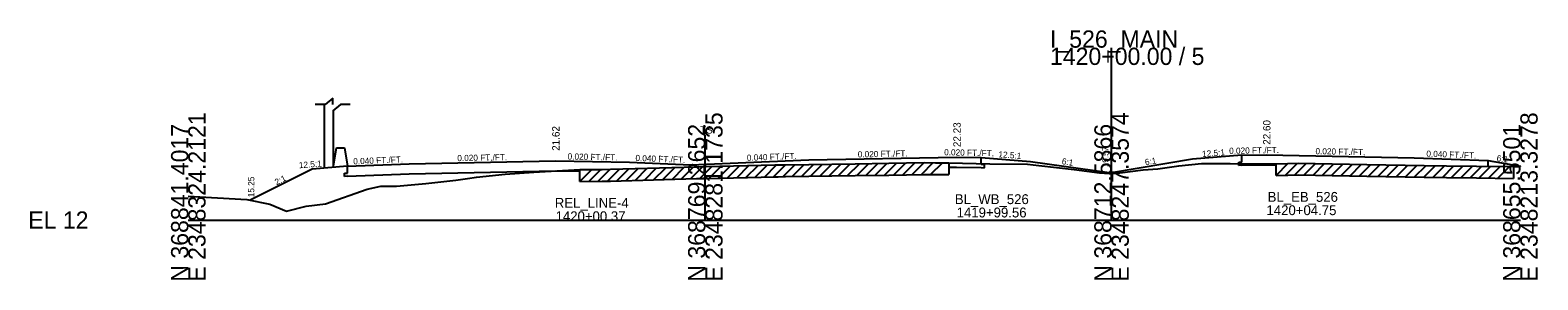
# Model space of a CAD drawing. Extents: x -170 to 2527928, y -10 to 1619750.
# Drawn here: x 3974.3 to 4219.3, y 990.3 to 1030.8 of the extents above; entities that cross this region are included whole.
import ezdxf

# ---------------------------------------------------------------- set-up
doc = ezdxf.new("R2010")
doc.units = 0
for name, color, linetype in [('Default', 7, 'Continuous'), ('RD_GPK_XS_Cell', 7, 'Continuous'), ('RD_PD_NOISE-WALL-GM', 7, 'Continuous'), ('RD_XS_Base', 7, 'Continuous'), ('RD_XS_EarthShd', 7, 'Continuous'), ('RD_XS_ExGround', 7, 'Continuous'), ('RD_XS_ExPaveRet', 7, 'Continuous'), ('RD_XS_MatchLine', 7, 'Continuous'), ('RD_XS_Pave', 7, 'Continuous'), ('RD_XS_PaveShd', 7, 'Continuous'), ('RD_XS_TieSlope', 7, 'Continuous'), ('RD_XS_TX_Elev_EX', 7, 'Continuous'), ('RD_XS_TX_Slope', 7, 'Continuous'), ('RD_XS_TX_Station', 7, 'Continuous')]:
    doc.layers.add(name, color=color, linetype=linetype)

msp = doc.modelspace()

# ---------------------------------------------------------------- linework, layer by layer
at = {"layer": 'Default'}
for p, q in [((4023.46, 1019.79), (4022.21, 1018.76)), ((4023.46, 1018.76), (4023.46, 1019.79)), ((4022.21, 1018.76), (4020.62, 1018.76)), ((4024.71, 1018.76), (4023.46, 1017.73)), ((4026.3, 1018.76), (4024.71, 1018.76))]:
    msp.add_line(p, q, dxfattribs=at)
at = {"layer": 'RD_GPK_XS_Cell'}
for p, q in [((4150, 1000), (4150, 1027.97)), ((4000, 1000), (4084, 1000)), ((4084, 1000), (4150, 1000)), ((4150, 1000), (4216.42, 1000))]:
    msp.add_line(p, q, dxfattribs=at)
at = {"layer": 'RD_PD_NOISE-WALL-GM'}
for p, q in [((4022.08, 1018.76), (4022.08, 1008.44)), ((4023.58, 1008.56), (4023.58, 1017.83)), ((4023.58, 1008.74), (4024.06, 1011.74)), ((4024.06, 1011.74), (4025.4, 1011.74)), ((4025.4, 1011.74), (4025.88, 1008.74))]:
    msp.add_line(p, q, dxfattribs=at)
at = {"layer": 'RD_XS_Base'}
for p, q in [((4128.83, 1009.01), (4128.83, 1010.15)), ((4170.67, 1009.38), (4171.17, 1009.39)), ((4170.67, 1008.88), (4170.67, 1009.38)), ((4171.17, 1009.39), (4171.17, 1010.52)), ((4211.17, 1008.74), (4211.17, 1009.64)), ((4025.38, 1007.59), (4025.88, 1007.61)), ((4025.38, 1007.09), (4025.38, 1007.59)), ((4025.88, 1007.11), (4025.38, 1007.09)), ((4025.88, 1007.61), (4025.88, 1008.74)), ((4025.88, 1007.11), (4035.88, 1007.51)), ((4035.88, 1007.51), (4059.67, 1007.98)), ((4059.67, 1007.98), (4063.6, 1007.91)), ((4123.56, 1008.57), (4124.83, 1008.59)), ((4124.83, 1008.59), (4128.83, 1008.51)), ((4129.33, 1009), (4128.83, 1009.01)), ((4128.83, 1008.51), (4129.33, 1008.5)), ((4129.33, 1008.5), (4129.33, 1009)), ((4171.17, 1008.89), (4170.67, 1008.88)), ((4171.17, 1008.89), (4175.17, 1008.97)), ((4175.17, 1008.97), (4176.74, 1008.93))]:
    msp.add_line(p, q, dxfattribs=at)
at = {"layer": 'RD_XS_EarthShd'}
for p, q in [((4128.83, 1010.15), (4136.83, 1009.51)), ((4171.17, 1010.52), (4163.17, 1009.88)), ((4020.12, 1008.28), (4010.05, 1003.25)), ((4025.88, 1008.74), (4020.12, 1008.28))]:
    msp.add_line(p, q, dxfattribs=at)
at = {"layer": 'RD_XS_ExGround'}
msp.add_lwpolyline([(4000, 1003.88), (4009.52, 1003.36), (4013.22, 1002.57), (4015.97, 1001.45), (4019.17, 1002.24), (4022.31, 1002.66), (4029.08, 1005), (4031.3, 1005.52), (4033.81, 1005.49), (4038.6, 1005.92), (4043.49, 1006.5), (4045.37, 1006.72), (4046.8, 1006.95), (4051.49, 1007.44), (4056.15, 1007.76), (4063.6, 1008.19), (4067.24, 1008.22), (4068.59, 1008.24), (4082.56, 1008.64), (4084.11, 1008.68), (4095.27, 1008.94), (4095.85, 1008.95), (4097.03, 1008.97), (4108.34, 1009.14), (4113.8, 1009.23), (4119.57, 1009.32), (4121.37, 1009.31), (4123.56, 1009.3), (4130.2, 1009.15), (4136.34, 1009.07), (4138.17, 1008.86), (4143.9, 1008.2), (4148.06, 1007.68), (4148.84, 1007.59), (4149.6, 1007.57), (4150.21, 1007.57), (4151.35, 1007.66), (4155.13, 1008.13), (4157.51, 1008.31), (4160.92, 1008.8), (4164.59, 1009.19), (4169.29, 1009.2), (4176.74, 1009.15), (4178.62, 1009.2), (4180.38, 1009.24), (4185.82, 1009.14), (4191.49, 1009.04), (4200.79, 1008.88), (4204.43, 1008.82), (4209.29, 1008.76), (4215.32, 1008.69), (4216.42, 1008.69)], dxfattribs=at)
at = {"layer": 'RD_XS_ExPaveRet'}
for p, q in [((4110.1, 1007.25), (4112.05, 1009.2)), ((4111.6, 1007.28), (4113.55, 1009.22)), ((4113.1, 1007.3), (4115.05, 1009.25)), ((4114.6, 1007.32), (4116.55, 1009.27)), ((4116.1, 1007.35), (4118.05, 1009.3)), ((4117.6, 1007.37), (4119.55, 1009.32)), ((4119.1, 1007.4), (4121.02, 1009.32)), ((4120.6, 1007.4), (4122.51, 1009.31)), ((4123.56, 1009.3), (4123.56, 1007.38)), ((4176.74, 1007.24), (4178.71, 1009.21)), ((4178.24, 1007.28), (4180.2, 1009.24)), ((4179.74, 1007.31), (4181.65, 1009.22)), ((4063.6, 1006.27), (4065.54, 1008.21)), ((4063.6, 1006.27), (4063.6, 1008.19)), ((4065.1, 1006.28), (4067.04, 1008.22)), ((4066.6, 1006.3), (4068.54, 1008.24)), ((4068.1, 1006.32), (4070.07, 1008.28)), ((4069.6, 1006.35), (4071.57, 1008.33)), ((4071.1, 1006.39), (4073.07, 1008.37)), ((4072.6, 1006.44), (4074.57, 1008.41)), ((4074.1, 1006.48), (4076.07, 1008.45)), ((4075.6, 1006.52), (4077.57, 1008.5)), ((4077.1, 1006.57), (4079.07, 1008.54)), ((4078.6, 1006.61), (4080.57, 1008.58)), ((4080.1, 1006.65), (4082.07, 1008.63)), ((4081.6, 1006.69), (4083.57, 1008.67)), ((4082.56, 1006.72), (4084.11, 1006.77)), ((4083.1, 1006.74), (4085.07, 1008.71)), ((4084.11, 1006.77), (4095.27, 1007.02)), ((4084.6, 1006.78), (4086.56, 1008.74)), ((4086.1, 1006.81), (4088.06, 1008.77)), ((4087.6, 1006.85), (4089.56, 1008.81)), ((4089.1, 1006.88), (4091.06, 1008.84)), ((4090.6, 1006.91), (4092.56, 1008.88)), ((4092.1, 1006.95), (4094.06, 1008.91)), ((4093.6, 1006.98), (4095.56, 1008.94)), ((4095.1, 1007.02), (4097.05, 1008.97)), ((4095.27, 1007.02), (4095.85, 1007.03)), ((4095.85, 1007.03), (4097.03, 1007.05)), ((4096.6, 1007.04), (4098.55, 1008.99)), ((4097.03, 1007.05), (4108.34, 1007.23)), ((4098.1, 1007.07), (4100.05, 1009.01)), ((4099.6, 1007.09), (4101.55, 1009.04)), ((4101.1, 1007.11), (4103.05, 1009.06)), ((4102.6, 1007.14), (4104.55, 1009.08)), ((4104.1, 1007.16), (4106.05, 1009.11)), ((4105.6, 1007.18), (4107.55, 1009.13)), ((4107.1, 1007.21), (4109.05, 1009.15)), ((4108.34, 1007.23), (4113.8, 1007.31)), ((4108.6, 1007.23), (4110.55, 1009.18)), ((4113.8, 1007.31), (4119.57, 1007.41)), ((4119.57, 1007.41), (4121.37, 1007.4)), ((4121.37, 1007.4), (4123.56, 1007.38)), ((4176.74, 1007.24), (4176.74, 1009.15)), ((4176.74, 1007.24), (4178.62, 1007.29)), ((4178.62, 1007.29), (4180.38, 1007.32)), ((4180.38, 1007.32), (4185.82, 1007.23)), ((4181.24, 1007.31), (4183.12, 1009.19)), ((4182.74, 1007.28), (4184.62, 1009.16)), ((4184.24, 1007.25), (4186.12, 1009.14)), ((4185.74, 1007.23), (4187.62, 1009.11)), ((4185.82, 1007.23), (4191.49, 1007.13)), ((4187.24, 1007.2), (4189.12, 1009.08)), ((4188.74, 1007.17), (4190.62, 1009.06)), ((4190.24, 1007.15), (4192.12, 1009.03)), ((4191.49, 1007.13), (4200.79, 1006.96)), ((4191.74, 1007.12), (4193.63, 1009.01)), ((4193.24, 1007.09), (4195.13, 1008.98)), ((4194.74, 1007.07), (4196.63, 1008.95)), ((4196.24, 1007.04), (4198.13, 1008.93)), ((4197.74, 1007.02), (4199.63, 1008.9)), ((4199.24, 1006.99), (4201.13, 1008.88)), ((4200.74, 1006.97), (4202.63, 1008.85)), ((4200.79, 1006.96), (4204.43, 1006.91)), ((4202.24, 1006.94), (4204.13, 1008.83)), ((4203.74, 1006.92), (4205.63, 1008.81)), ((4204.43, 1006.91), (4209.29, 1006.84)), ((4205.24, 1006.89), (4207.13, 1008.79)), ((4206.74, 1006.88), (4208.63, 1008.77)), ((4208.24, 1006.86), (4210.13, 1008.75)), ((4209.29, 1006.84), (4215.32, 1006.77)), ((4209.74, 1006.84), (4211.64, 1008.73)), ((4211.24, 1006.82), (4213.14, 1008.71)), ((4212.74, 1006.8), (4214.64, 1008.7)), ((4215.32, 1008.69), (4215.32, 1006.77)), ((4063.6, 1006.27), (4067.24, 1006.31)), ((4067.24, 1006.31), (4068.59, 1006.32)), ((4068.59, 1006.32), (4082.56, 1006.72))]:
    msp.add_line(p, q, dxfattribs=at)
at = {"layer": 'RD_XS_MatchLine'}
msp.add_line((4084, 1000), (4084, 1013.78), dxfattribs=at)
at = {"layer": 'RD_XS_Pave'}
for p, q in [((4035.88, 1009.14), (4059.67, 1009.62)), ((4059.67, 1009.62), (4071.67, 1009.38)), ((4100.83, 1009.75), (4124.83, 1010.23)), ((4175.17, 1010.6), (4199.17, 1010.12))]:
    msp.add_line(p, q, dxfattribs=at)
at = {"layer": 'RD_XS_PaveShd'}
for p, q in [((4071.67, 1009.38), (4081.63, 1008.98)), ((4081.63, 1008.98), (4100.83, 1009.75)), ((4124.83, 1010.23), (4128.83, 1010.15)), ((4171.17, 1010.52), (4175.17, 1010.6)), ((4199.17, 1010.12), (4211.17, 1009.64)), ((4025.88, 1008.74), (4035.88, 1009.14))]:
    msp.add_line(p, q, dxfattribs=at)
at = {"layer": 'RD_XS_TieSlope'}
for p, q in [((4136.83, 1009.51), (4150, 1007.69)), ((4163.17, 1009.88), (4150, 1007.69)), ((4211.17, 1009.64), (4216.42, 1008.77)), ((4216.42, 1008.69), (4216.42, 1008.77))]:
    msp.add_line(p, q, dxfattribs=at)

# ---------------------------------------------------------------- texts
at = {"layer": 'RD_GPK_XS_Cell'}
for s, p in [('I_526_MAIN', (4140, 1027.97)), ('1420+00.00 / 5', (4140, 1025.17)), ('EL 12', (3974, 998.6))]:
    msp.add_text(s, height=2.8, dxfattribs=at).set_placement(p)
for s, p in [('E 2348324.2121', (4002.8, 990)), ('E 2348281.1735', (4086.8, 990)), ('E 2348247.3574', (4152.8, 990)), ('E 2348213.3278', (4219.22, 990)), ('N 368841.4017', (4000, 990)), ('N 368769.2652', (4084, 990)), ('N 368712.5866', (4150, 990)), ('N 368655.5501', (4216.42, 990))]:
    msp.add_text(s, height=2.8, rotation=90, dxfattribs=at).set_placement(p)
at = {"layer": 'RD_XS_MatchLine'}
msp.add_text('TS', height=1.2, dxfattribs=at).set_placement((4083.14, 1014.03))
at = {"layer": 'RD_XS_TX_Elev_EX'}
msp.add_text('19.57', height=1, rotation=90, dxfattribs=at).set_placement((4149.5, 1008.57))
at = {"layer": 'RD_XS_TX_Slope'}
for s, rotation, p in [('0.020 FT./FT.', 1.1458, (4169.11, 1010.73)), ('0.020 FT./FT.', 358.8542, (4183.12, 1010.69)), ('12.5:1', 4.5739, (4018.01, 1008.4)), ('0.040 FT./FT.', 2.2906, (4026.82, 1009.03)), ('0.020 FT./FT.', 1.1458, (4043.72, 1009.55)), ('0.020 FT./FT.', 358.8542, (4061.62, 1009.83)), ('0.040 FT./FT.', 357.7094, (4072.63, 1009.59)), ('0.040 FT./FT.', 2.2906, (4090.77, 1009.6)), ('0.020 FT./FT.', 1.1458, (4108.78, 1010.16)), ('0.020 FT./FT.', 358.8542, (4122.79, 1010.52)), ('12.5:1', 355.4261, (4131.59, 1010.19)), ('6:1', 350.5377, (4141.86, 1009.09)), ('6:1', 9.4623, (4155.5, 1008.89)), ('12.5:1', 4.5739, (4164.75, 1010.22)), ('0.040 FT./FT.', 357.7094, (4201.13, 1010.29)), ('6:1', 352.6182, (4212.52, 1009.57)), ('15.25', 90, (4010.72, 1003.7)), ('2:1', 26.5651, (4014.34, 1005.63))]:
    msp.add_text(s, height=1, rotation=rotation, dxfattribs=at).set_placement(p)
at = {"layer": 'RD_XS_TX_Station'}
for s, p in [(' 21.62', (4060.32, 1010.79)), (' 22.23', (4125.49, 1011.4)), (' 22.60', (4175.82, 1011.77))]:
    msp.add_text(s, height=1.2, rotation=90, dxfattribs=at).set_placement(p)
for s, p in [('BL_EB_526', (4175.36, 1002.96)), ('REL_LINE-4', (4059.54, 1001.99)), ('BL_WB_526', (4124.54, 1002.59)), ('1419+99.56', (4124.83, 1000.43)), ('1420+04.75', (4175.17, 1000.8)), ('1420+00.37', (4059.67, 999.82))]:
    msp.add_text(s, height=1.6, dxfattribs=at).set_placement(p)

doc.saveas('drawing.dxf')
